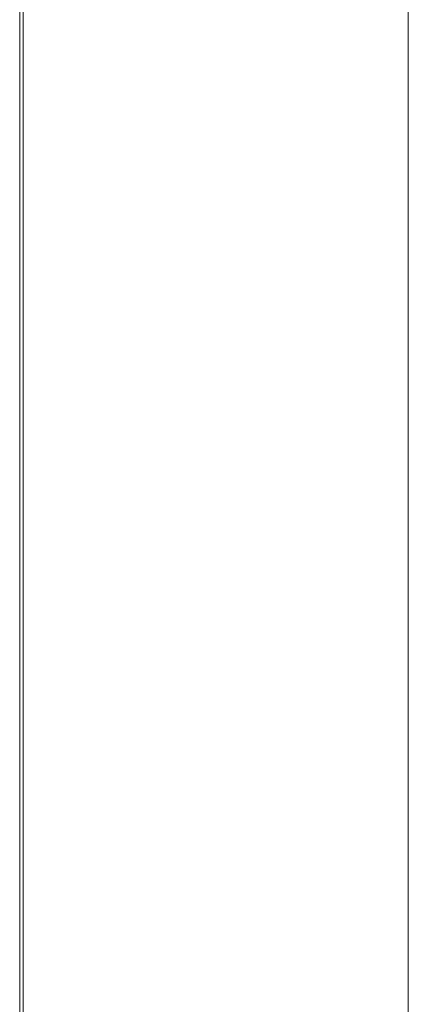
# Model space of a CAD drawing. Header units: millimetres. Extents: x 2 to 902, y -447 to 199.
# Tile 660 of 1056: x 23.287 to 23.842, y 165.753 to 167.16. Entities that reach past the tile are written whole.
import ezdxf

# ---------------------------------------------------------------- set-up
doc = ezdxf.new("R2010")
doc.units = ezdxf.units.MM
doc.header["$MEASUREMENT"] = 0
for name, color, linetype, lineweight in [('IFC-Escada-Contorno', 32, 'Continuous', 5), ('IFC-Laje-Contorno', 134, 'Continuous', 5), ('IFC-Lance de escada-Contorno', 32, 'Continuous', 5)]:
    doc.layers.add(name, color=color, linetype=linetype, lineweight=lineweight)

msp = doc.modelspace()

# ---------------------------------------------------------------- linework, layer by layer
at = {"layer": 'IFC-Escada-Contorno', "color": 7, "lineweight": 5}
for p, q in [((23.2922, 165.6895), (23.2922, 168.6133)), ((23.8422, 165.6895), (23.8422, 168.6133))]:
    msp.add_line(p, q, dxfattribs=at)
at = {"layer": 'IFC-Laje-Contorno', "color": 7, "lineweight": 5}
msp.add_line((23.2871, 165.6895), (23.2871, 168.6133), dxfattribs=at)
msp.add_line((23.2871, 165.6895), (23.2871, 168.6133), dxfattribs=at)
at = {"layer": 'IFC-Lance de escada-Contorno', "color": 7, "lineweight": 5}
for p, q in [((23.2922, 165.6895), (23.2922, 168.6133)), ((23.8422, 165.6895), (23.8422, 168.6133))]:
    msp.add_line(p, q, dxfattribs=at)

doc.saveas('drawing.dxf')
